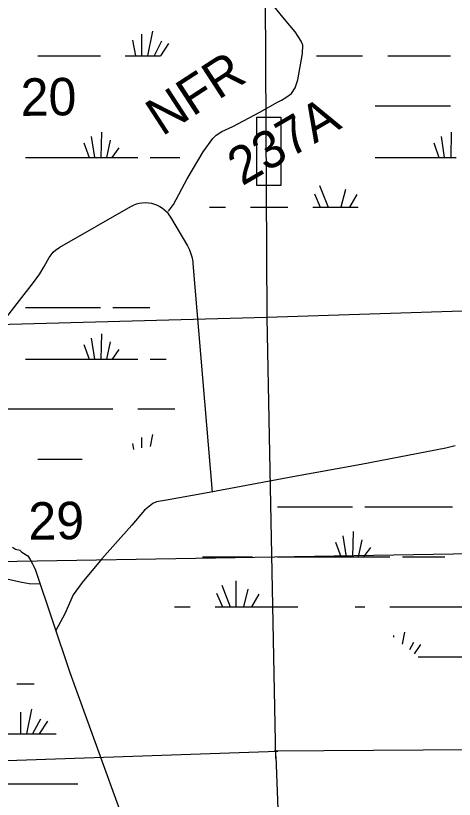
# Model space of a CAD drawing. Extents: x 2480962 to 2688785, y 277103 to 599240.
# Drawn here: x 2587771 to 2593039, y 502615 to 512018 of the extents above; entities that cross this region are included whole.
import ezdxf

# ---------------------------------------------------------------- set-up
doc = ezdxf.new("R2010")
doc.units = 0
for name, color, linetype in [('Divided_Highway', 7, 'Continuous'), ('Level 31', 7, 'Continuous'), ('Local Roads Improved', 7, 'Continuous'), ('Local Roads Related Text', 7, 'Continuous'), ('Section Lines', 7, 'Continuous'), ('Section Numbers', 7, 'Continuous'), ('Swamps', 7, 'Continuous')]:
    doc.layers.add(name, color=color, linetype=linetype)

msp = doc.modelspace()

# ---------------------------------------------------------------- linework, layer by layer
at = {"layer": 'Divided_Highway'}
msp.add_line((2559790.472, 504995.814), (2599203.547, 505666.246), dxfattribs=at)
at = {"layer": 'Level 31'}
msp.add_lwpolyline([(2590666.935, 510800.283), (2590953.32, 510800.283), (2590953.32, 509978.954), (2590666.935, 509978.954)], close=True, dxfattribs=at)
at = {"layer": 'Local Roads Improved'}
for p, q in [((2588299.997, 509238.727), (2589152.619, 509728.914)), ((2589630.787, 509601.463), (2589832.559, 509255.552)), ((2589898.498, 509044.164), (2590128.542, 506300.131)), ((2587505.941, 508205.805), (2587986.747, 508814.742)), ((2588007.077, 505364.537), (2588419.788, 504134.958)), ((2588419.788, 504134.958), (2589059.375, 502376.22))]:
    msp.add_line(p, q, dxfattribs=at)
for points in [[(2589605.016, 509672.763), (2589667.582, 509751.55), (2589832.108, 510062.063), (2590022.123, 510384.162), (2590140.303, 510546.37), (2590179.696, 510585.763), (2590244.58, 510627.474), (2590376.664, 510690.04), (2590701.08, 510859.2), (2590914.268, 510979.698), (2590962.93, 511005.187), (2591016.227, 511035.312), (2591081.11, 511086.291), (2591127.455, 511153.492), (2591159.897, 511248.5), (2591215.511, 511565.964), (2591217.829, 511665.606), (2591199.291, 511711.951), (2591127.455, 511823.18), (2591000.006, 511976.119), (2590599.12, 512474.33)], [(2589152.619, 509728.914), (2589185.386, 509745.535), (2589219.713, 509758.64), (2589255.221, 509768.085), (2589291.522, 509773.767), (2589328.217, 509775.622), (2589364.906, 509773.632), (2589401.186, 509767.818), (2589436.659, 509758.244), (2589470.937, 509745.013), (2589503.644, 509728.273), (2589534.422, 509708.206), (2589562.934, 509685.03), (2589588.868, 509659.003), (2589611.938, 509630.406), (2589630.787, 509601.463)], [(2588111.04, 509006.724), (2588171.571, 509118.234), (2588195.464, 509150.469), (2588222.595, 509180.03), (2588252.668, 509206.593), (2588285.352, 509229.867), (2588299.997, 509238.727)], [(2589832.559, 509255.552), (2589856.277, 509209.512), (2589875.051, 509161.246), (2589888.678, 509111.281), (2589897.007, 509060.166), (2589898.498, 509044.164)], [(2587986.747, 508814.742), (2588060.587, 508919.055), (2588111.04, 509006.724)], [(2593047.512, 506855.416), (2592934.996, 506830.413), (2591919.227, 506633.51), (2591100.361, 506486.614), (2590050.212, 506289.711), (2589581.396, 506205.324), (2589462.629, 506186.572), (2589418.873, 506164.694), (2589318.858, 506086.557), (2589165.712, 505905.282), (2588806.286, 505498.974), (2588568.752, 505217.684), (2588459.362, 505067.663), (2588362.473, 504839.506), (2588253.082, 504642.603)], [(2587732.225, 505640.25), (2587767.624, 505617.673), (2587822.356, 505603.99), (2587842.88, 505580.045), (2587918.137, 505535.575), (2587945.503, 505491.105), (2587972.869, 505439.794), (2587993.394, 505402.166), (2588007.077, 505364.537)], [(2587678.684, 505255.073), (2587842.88, 505220.865), (2587931.82, 505203.762), (2588061.809, 505200.341)]]:
    msp.add_lwpolyline(points, dxfattribs=at)
at = {"layer": 'Section Lines'}
for p, q in [((2590758.829, 513640.647), (2590785.104, 508396.38)), ((2596210.86, 508570.35), (2590785.104, 508396.38)), ((2590785.1, 508396.381), (2585509.169, 508255.551)), ((2590785.1, 508396.381), (2590892.086, 503103.483)), ((2585614.973, 503008.326), (2590918.43, 503191.827)), ((2596146.438, 503226.397), (2590875.267, 503191.827)), ((2591088.352, 497873.777), (2590900.709, 503134.838))]:
    msp.add_line(p, q, dxfattribs=at)
at = {"layer": 'Swamps'}
for p, q in [((2590758.829, 513640.647), (2590785.104, 508396.38)), ((2590915.164, 506123.947), (2591515.163, 506123.956)), ((2591515.163, 506123.956), (2591815.163, 506123.961)), ((2591965.162, 506123.963), (2593015.161, 506123.979)), ((2591821.333, 505523.982), (2591827.061, 505827.695)), ((2591743.171, 505524.026), (2591703.778, 505777.259)), ((2591888.432, 505523.774), (2591931.317, 505729.625)), ((2591680.85, 505524.948), (2591614.779, 505697.741)), ((2591950.628, 505523.467), (2592034.406, 505637.168)), ((2590015.172, 505523.935), (2590615.171, 505523.945)), ((2590915.171, 505523.949), (2591515.17, 505523.958)), ((2591515.17, 505523.958), (2592265.169, 505523.97)), ((2590244.683, 505186.615), (2590347.704, 504923.943)), ((2590413.834, 505234.947), (2590413.837, 504923.944)), ((2590184.273, 505089.956), (2590255.086, 504923.941)), ((2590558.822, 505138.291), (2590505.212, 504923.844)), ((2590691.727, 505077.882), (2590602.009, 504924.076)), ((2592265.176, 504923.972), (2593315.174, 504923.989)), ((2587826.785, 503660.205), (2587826.788, 503401.644)), ((2587959.69, 503696.453), (2587900.752, 503401.75)), ((2588068.431, 503575.633), (2587974.425, 503401.046)), ((2588153.007, 503551.47), (2588053.689, 503402.49))]:
    msp.add_line(p, q, dxfattribs=at)
for points in [[(2589413.688, 511830.937), (2589354.192, 511537.749)], [(2589279.939, 511797.528), (2589279.942, 511537.748)], [(2589172.44, 511723.309), (2589209.442, 511537.747)], [(2589521.19, 511712.189), (2589432.192, 511537.751)], [(2589606.69, 511686.191), (2589510.192, 511537.752)], [(2588036.693, 511537.729), (2588790.193, 511537.741)], [(2589086.942, 511537.745), (2589209.442, 511537.747)], [(2589209.442, 511537.747), (2589279.942, 511537.748)], [(2589279.942, 511537.748), (2589354.192, 511537.749)], [(2589354.192, 511537.749), (2589432.192, 511537.751)], [(2589432.192, 511537.751), (2589510.192, 511537.752)], [(2591384.439, 511537.75), (2591937.439, 511537.727)], [(2592237.938, 511537.732), (2592991.437, 511537.743)], [(2592089.445, 510936.482), (2592991.444, 510936.496)], [(2588801.203, 510621.025), (2588793.707, 510316.683)], [(2593002.448, 510621.028), (2592995.201, 510316.685)], [(2588678.704, 510569.056), (2588715.957, 510316.682)], [(2588905.204, 510524.527), (2588860.707, 510316.684)], [(2592879.948, 510569.057), (2592917.201, 510316.684)], [(2588589.705, 510491.117), (2588652.707, 510316.681)], [(2589008.955, 510431.748), (2588927.456, 510316.685)], [(2592790.949, 510491.119), (2592854.201, 510316.683)], [(2587888.208, 510316.7), (2588652.707, 510316.681)], [(2588652.707, 510316.681), (2588715.957, 510316.682)], [(2588715.957, 510316.682), (2588793.707, 510316.683)], [(2588793.707, 510316.683), (2588860.707, 510316.684)], [(2588860.707, 510316.684), (2588927.456, 510316.685)], [(2588927.456, 510316.685), (2589239.206, 510316.69)], [(2589387.706, 510316.693), (2589740.092, 510316.698)], [(2592089.452, 510316.671), (2592854.201, 510316.683)], [(2592854.201, 510316.683), (2592917.201, 510316.684)], [(2592917.201, 510316.684), (2592995.201, 510316.685)], [(2592995.201, 510316.685), (2593061.951, 510316.686)], [(2591417.707, 509978.943), (2591521.71, 509719.165)], [(2591358.458, 509882.442), (2591428.96, 509719.163)], [(2591733.207, 509930.698), (2591677.46, 509719.136)], [(2591866.958, 509871.325), (2591777.71, 509719.138)], [(2590100.212, 509719.143), (2590289.462, 509719.146)], [(2590590.211, 509719.15), (2591039.211, 509719.157)], [(2591339.71, 509719.162), (2591428.96, 509719.163)], [(2591428.96, 509719.163), (2591521.71, 509719.165)], [(2591521.71, 509719.165), (2591588.46, 509719.166)], [(2591588.46, 509719.166), (2591677.46, 509719.136)], [(2591677.46, 509719.136), (2591777.71, 509719.138)], [(2591777.71, 509719.138), (2591881.709, 509719.139)], [(2587888.229, 508516.644), (2588789.977, 508516.658)], [(2588938.477, 508516.66), (2589380.227, 508516.667)], [(2588801.231, 508201.191), (2588793.735, 507896.848)], [(2588589.733, 508071.282), (2588652.735, 507896.846)], [(2588678.732, 508149.221), (2588715.735, 507896.847)], [(2588905.232, 508104.693), (2588860.485, 507896.849)], [(2589008.983, 508011.913), (2588927.484, 507896.85)], [(2587888.236, 507896.865), (2588652.735, 507896.846)], [(2588652.735, 507896.846), (2588715.735, 507896.847)], [(2588715.735, 507896.847), (2588793.735, 507896.848)], [(2588793.735, 507896.848), (2588860.485, 507896.849)], [(2588860.485, 507896.849), (2588927.484, 507896.85)], [(2588927.484, 507896.85), (2589239.234, 507896.855)], [(2589387.484, 507896.858), (2589576.983, 507896.861)], [(2587576.493, 507299.332), (2588938.491, 507299.322)], [(2589239.241, 507299.327), (2589680.74, 507299.333)], [(2589279.995, 506957.859), (2589279.996, 506831.672)], [(2589413.494, 506991.267), (2589383.996, 506850.236)], [(2589172.246, 506883.639), (2589187.247, 506813.14)], [(2588036.75, 506698.06), (2588567.499, 506698.068)], [(2592415.168, 505523.972), (2592922.461, 505523.98)], [(2589676.867, 504923.932), (2589865.179, 504923.935)], [(2590165.179, 504923.94), (2591158.853, 504923.955)], [(2591847.263, 504923.966), (2591965.176, 504923.968)], [(2592439.03, 504618.784), (2592410.68, 504477.031)], [(2592306.125, 504582.536), (2592306.126, 504559.97)], [(2592547.771, 504497.964), (2592498.842, 504407.096)], [(2592632.347, 504473.801), (2592557.079, 504360.899)], [(2592603.621, 504323.98), (2593815.18, 504323.999)], [(2587785.835, 504001.641), (2587993.039, 504001.645)], [(2587635.843, 503401.641), (2588258.111, 503401.651)], [(2587485.85, 502801.641), (2588515.501, 502801.657)]]:
    msp.add_lwpolyline(points, dxfattribs=at)

# ---------------------------------------------------------------- texts
at = {"layer": 'Local Roads Related Text'}
for s, rotation, p in [('NFR', 33.0053639, (2589529.515, 510564.37)), ('237A', 30.3079611, (2590490.208, 509969.621))]:
    msp.add_text(s, height=450, rotation=rotation, dxfattribs=at).set_placement(p)
at = {"layer": 'Section Numbers'}
for s, rotation, p in [('20', 0.8220528, (2587833.663, 510814.85)), ('29', 0.8220611, (2587926.108, 505728.393))]:
    msp.add_text(s, height=450, rotation=rotation, dxfattribs=at).set_placement(p)

doc.saveas('drawing.dxf')
